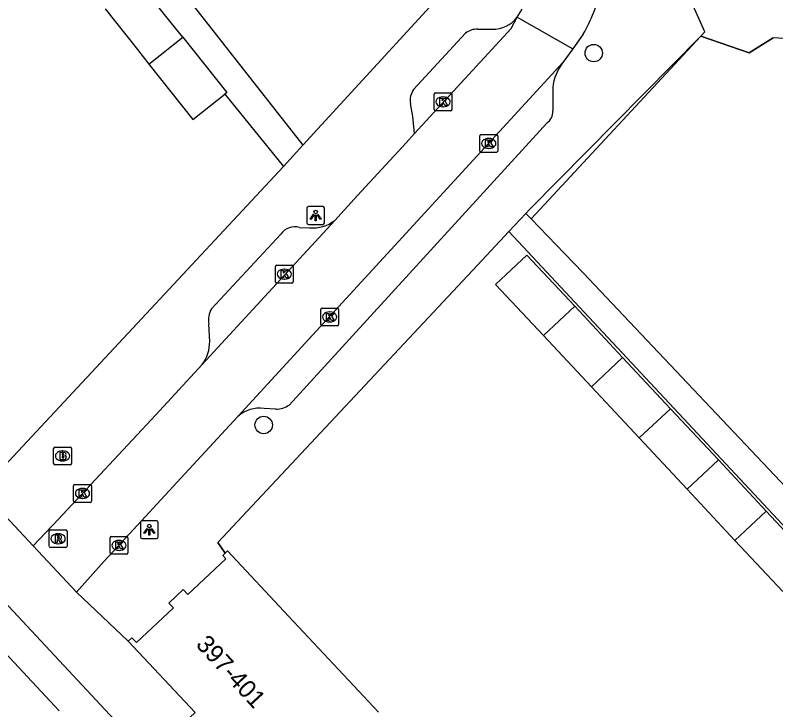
# Model space of a CAD drawing. Extents: x 163150 to 163546, y 380933 to 381635.
# Drawn here: x 163266.51 to 163309.19, y 381108.09 to 381147.06 of the extents above; entities that cross this region are included whole.
import ezdxf

# ---------------------------------------------------------------- set-up
doc = ezdxf.new("R2010")
doc.units = 0
for name, color, linetype in [('IMGEO_Boom', 7, 'Continuous'), ('IMGEO_Brandkraan', 7, 'Continuous'), ('IMGEO_Fietspad_gesloten', 7, 'Continuous'), ('IMGEO_Hek', 7, 'Continuous'), ('IMGEO_Kolk', 7, 'Continuous'), ('IMGEO_Lichtpunt', 7, 'Continuous'), ('IMGEO_Muur', 7, 'Continuous'), ('IMGEO_Pand', 7, 'Continuous'), ('IMGEO_Pand_nummerreeks', 7, 'Continuous'), ('IMGEO_Parkeervlak_open', 7, 'Continuous'), ('IMGEO_Rijbaan_lokaal_open', 7, 'Continuous'), ('IMGEO_Rioolput', 7, 'Continuous'), ('IMGEO_Voetpad_open', 7, 'Continuous')]:
    doc.layers.add(name, color=color, linetype=linetype)

msp = doc.modelspace()

# ---------------------------------------------------------------- linework, layer by layer
at = {"layer": 'IMGEO_Boom'}
for centre in [(163298.974, 381144.93), (163280.456, 381124.067)]:
    msp.add_circle(centre, 0.489, dxfattribs=at)
at = {"layer": 'IMGEO_Brandkraan'}
for p, q in [((163268.668, 381121.905), (163268.668, 381122.757)), ((163268.743, 381122.831), (163269.595, 381122.831)), ((163269.669, 381122.757), (163269.669, 381121.905)), ((163269.156, 381122.611), (163269.181, 381122.611)), ((163269.595, 381121.831), (163268.743, 381121.831)), ((163269.179, 381122.051), (163269.154, 381122.051))]:
    msp.add_line(p, q, dxfattribs=at)
for points in [[(163268.668, 381121.905), (163268.668, 381122.757)], [(163268.743, 381122.831), (163269.595, 381122.831)], [(163269.669, 381122.757), (163269.669, 381121.905)], [(163269.016, 381122.531), (163269.016, 381122.131), (163269.229, 381122.131)], [(163269.247, 381122.531), (163269.016, 381122.531)], [(163269.195, 381122.45), (163269.141, 381122.45), (163269.141, 381122.374)], [(163269.141, 381122.374), (163269.194, 381122.374)], [(163269.203, 381122.298), (163269.141, 381122.298), (163269.141, 381122.217)], [(163269.141, 381122.217), (163269.203, 381122.217)], [(163269.595, 381121.831), (163268.743, 381121.831)]]:
    msp.add_lwpolyline(points, dxfattribs=at)
for centre, radius, start, end in [((163268.745, 381122.755), 0.0765, 91.552, 178.448), ((163268.745, 381122.755), 0.0765, 91.552, 178.448), ((163269.593, 381122.755), 0.0765, 1.552, 88.448), ((163269.593, 381122.755), 0.0765, 1.552, 88.448), ((163269.196, 381122.412), 0.0379, 267.8285, 90.9355), ((163269.204, 381122.257), 0.0404, 269.8759, 90.5077), ((163269.251, 381122.386), 0.145, 59.4692, 91.5367), ((163269.276, 381122.433), 0.0922, 285.5137, 58.1501), ((163269.281, 381122.241), 0.105, 301.3115, 78.989), ((163268.745, 381121.907), 0.0765, 181.552, 268.448), ((163268.745, 381121.907), 0.0765, 181.552, 268.448), ((163269.235, 381122.382), 0.251, 268.6676, 293.5347), ((163269.593, 381121.907), 0.0765, 271.552, 358.448), ((163269.593, 381121.907), 0.0765, 271.552, 358.448)]:
    msp.add_arc(centre, radius, start, end, dxfattribs=at)
for centre, major_axis, ratio, start_param, end_param in [((163269.155, 381122.331), (-0.387, 0.002), 0.722429, 4.712389, 7.853982), ((163269.18, 381122.331), (-0.39, 0.002), 0.717154, 1.570796, 4.712389)]:
    msp.add_ellipse(centre, major_axis=major_axis, ratio=ratio, start_param=start_param, end_param=end_param, dxfattribs=at)
at = {"layer": 'IMGEO_Fietspad_gesloten'}
msp.add_lwpolyline([(163306.558, 381070.608), (163278.278, 381100.892), (163188.415, 381197.241)], dxfattribs=at)
at = {"layer": 'IMGEO_Hek'}
for points in [[(163297.325, 381133.691), (163295.47, 381135.635), (163304.985, 381145.89)], [(163304.985, 381145.89), (163307.687, 381144.941), (163309.044, 381145.786)], [(163318.448, 381145.215), (163309.044, 381145.786)], [(163297.325, 381133.691), (163298.375, 381132.601)], [(163310.086, 381120.226), (163298.375, 381132.601)]]:
    msp.add_lwpolyline(points, dxfattribs=at)
at = {"layer": 'IMGEO_Kolk'}
for p, q in [((163290.095, 381142.697), (163290.947, 381142.697)), ((163290.02, 381141.771), (163290.02, 381142.623)), ((163290.508, 381142.477), (163290.533, 381142.477)), ((163291.021, 381142.623), (163291.021, 381141.771)), ((163290.531, 381141.917), (163290.506, 381141.917)), ((163290.947, 381141.697), (163290.095, 381141.697)), ((163292.583, 381139.437), (163292.583, 381140.289)), ((163292.658, 381140.363), (163293.51, 381140.363)), ((163293.071, 381140.143), (163293.096, 381140.143)), ((163293.584, 381140.289), (163293.584, 381139.437)), ((163293.51, 381139.363), (163292.658, 381139.363)), ((163293.094, 381139.583), (163293.069, 381139.583)), ((163281.115, 381132.102), (163281.115, 381132.954)), ((163281.19, 381133.028), (163282.042, 381133.028)), ((163282.116, 381132.954), (163282.116, 381132.102)), ((163281.603, 381132.808), (163281.628, 381132.808)), ((163282.042, 381132.028), (163281.19, 381132.028)), ((163281.626, 381132.248), (163281.601, 381132.248)), ((163283.66, 381129.703), (163283.66, 381130.555)), ((163283.735, 381130.629), (163284.587, 381130.629)), ((163284.148, 381130.409), (163284.173, 381130.409)), ((163284.661, 381130.555), (163284.661, 381129.703)), ((163284.587, 381129.629), (163283.735, 381129.629)), ((163284.171, 381129.849), (163284.146, 381129.849)), ((163269.788, 381119.799), (163269.788, 381120.651)), ((163269.863, 381120.725), (163270.715, 381120.725)), ((163270.276, 381120.505), (163270.301, 381120.505)), ((163270.789, 381120.651), (163270.789, 381119.799)), ((163270.715, 381119.725), (163269.863, 381119.725)), ((163270.299, 381119.945), (163270.274, 381119.945)), ((163271.832, 381116.888), (163271.832, 381117.74)), ((163271.907, 381117.814), (163272.759, 381117.814)), ((163272.32, 381117.594), (163272.345, 381117.594)), ((163272.833, 381117.74), (163272.833, 381116.888)), ((163272.759, 381116.814), (163271.907, 381116.814)), ((163272.343, 381117.034), (163272.318, 381117.034))]:
    msp.add_line(p, q, dxfattribs=at)
for points in [[(163290.095, 381142.697), (163290.947, 381142.697)], [(163290.02, 381141.771), (163290.02, 381142.623)], [(163290.341, 381142.397), (163290.464, 381142.397), (163290.464, 381142.246), (163290.594, 381142.397), (163290.758, 381142.397), (163290.612, 381142.246), (163290.765, 381141.997), (163290.613, 381141.997), (163290.528, 381142.161), (163290.464, 381142.094), (163290.464, 381141.997), (163290.341, 381141.997), (163290.341, 381142.397)], [(163291.021, 381142.623), (163291.021, 381141.771)], [(163290.947, 381141.697), (163290.095, 381141.697)], [(163292.583, 381139.437), (163292.583, 381140.289)], [(163292.658, 381140.363), (163293.51, 381140.363)], [(163293.584, 381140.289), (163293.584, 381139.437)], [(163292.904, 381140.063), (163293.027, 381140.063), (163293.027, 381139.912), (163293.157, 381140.063), (163293.321, 381140.063), (163293.175, 381139.912), (163293.328, 381139.663), (163293.176, 381139.663), (163293.091, 381139.827), (163293.027, 381139.76), (163293.027, 381139.663), (163292.904, 381139.663), (163292.904, 381140.063)], [(163293.51, 381139.363), (163292.658, 381139.363)], [(163281.115, 381132.102), (163281.115, 381132.954)], [(163281.19, 381133.028), (163282.042, 381133.028)], [(163282.116, 381132.954), (163282.116, 381132.102)], [(163281.436, 381132.728), (163281.559, 381132.728), (163281.559, 381132.577), (163281.689, 381132.728), (163281.853, 381132.728), (163281.707, 381132.577), (163281.86, 381132.328), (163281.708, 381132.328), (163281.623, 381132.492), (163281.559, 381132.425), (163281.559, 381132.328), (163281.436, 381132.328), (163281.436, 381132.728)], [(163282.042, 381132.028), (163281.19, 381132.028)], [(163283.66, 381129.703), (163283.66, 381130.555)], [(163283.735, 381130.629), (163284.587, 381130.629)], [(163283.981, 381130.329), (163284.104, 381130.329), (163284.104, 381130.178), (163284.234, 381130.329), (163284.398, 381130.329), (163284.252, 381130.178), (163284.405, 381129.929), (163284.253, 381129.929), (163284.168, 381130.093), (163284.104, 381130.026), (163284.104, 381129.929), (163283.981, 381129.929), (163283.981, 381130.329)], [(163284.661, 381130.555), (163284.661, 381129.703)], [(163284.587, 381129.629), (163283.735, 381129.629)], [(163269.788, 381119.799), (163269.788, 381120.651)], [(163269.863, 381120.725), (163270.715, 381120.725)], [(163270.789, 381120.651), (163270.789, 381119.799)], [(163270.109, 381120.425), (163270.232, 381120.425), (163270.232, 381120.274), (163270.362, 381120.425), (163270.526, 381120.425), (163270.38, 381120.274), (163270.533, 381120.025), (163270.381, 381120.025), (163270.296, 381120.189), (163270.232, 381120.122), (163270.232, 381120.025), (163270.109, 381120.025), (163270.109, 381120.425)], [(163270.715, 381119.725), (163269.863, 381119.725)], [(163271.832, 381116.888), (163271.832, 381117.74)], [(163271.907, 381117.814), (163272.759, 381117.814)], [(163272.153, 381117.514), (163272.276, 381117.514), (163272.276, 381117.363), (163272.406, 381117.514), (163272.57, 381117.514), (163272.424, 381117.363), (163272.577, 381117.114), (163272.425, 381117.114), (163272.34, 381117.278), (163272.276, 381117.211), (163272.276, 381117.114), (163272.153, 381117.114), (163272.153, 381117.514)], [(163272.833, 381117.74), (163272.833, 381116.888)], [(163272.759, 381116.814), (163271.907, 381116.814)]]:
    msp.add_lwpolyline(points, dxfattribs=at)
for centre, start, end in [((163290.097, 381142.621), 91.552, 178.448), ((163290.097, 381142.621), 91.552, 178.448), ((163290.945, 381142.621), 1.552, 88.448), ((163290.945, 381142.621), 1.552, 88.448), ((163290.097, 381141.773), 181.552, 268.448), ((163290.097, 381141.773), 181.552, 268.448), ((163290.945, 381141.773), 271.552, 358.448), ((163290.945, 381141.773), 271.552, 358.448), ((163292.66, 381140.287), 91.552, 178.448), ((163292.66, 381140.287), 91.552, 178.448), ((163293.508, 381140.287), 1.552, 88.448), ((163293.508, 381140.287), 1.552, 88.448), ((163292.66, 381139.439), 181.552, 268.448), ((163292.66, 381139.439), 181.552, 268.448), ((163293.508, 381139.439), 271.552, 358.448), ((163293.508, 381139.439), 271.552, 358.448), ((163281.192, 381132.952), 91.552, 178.448), ((163281.192, 381132.952), 91.552, 178.448), ((163282.04, 381132.952), 1.552, 88.448), ((163282.04, 381132.952), 1.552, 88.448), ((163281.192, 381132.104), 181.552, 268.448), ((163281.192, 381132.104), 181.552, 268.448), ((163282.04, 381132.104), 271.552, 358.448), ((163282.04, 381132.104), 271.552, 358.448), ((163283.737, 381130.553), 91.552, 178.448), ((163283.737, 381130.553), 91.552, 178.448), ((163284.585, 381130.553), 1.552, 88.448), ((163284.585, 381130.553), 1.552, 88.448), ((163283.737, 381129.705), 181.552, 268.448), ((163283.737, 381129.705), 181.552, 268.448), ((163284.585, 381129.705), 271.552, 358.448), ((163284.585, 381129.705), 271.552, 358.448), ((163269.865, 381120.649), 91.552, 178.448), ((163269.865, 381120.649), 91.552, 178.448), ((163270.713, 381120.649), 1.552, 88.448), ((163270.713, 381120.649), 1.552, 88.448), ((163269.865, 381119.801), 181.552, 268.448), ((163269.865, 381119.801), 181.552, 268.448), ((163270.713, 381119.801), 271.552, 358.448), ((163270.713, 381119.801), 271.552, 358.448), ((163271.909, 381117.738), 91.552, 178.448), ((163271.909, 381117.738), 91.552, 178.448), ((163272.757, 381117.738), 1.552, 88.448), ((163272.757, 381117.738), 1.552, 88.448), ((163271.909, 381116.89), 181.552, 268.448), ((163271.909, 381116.89), 181.552, 268.448), ((163272.757, 381116.89), 271.552, 358.448), ((163272.757, 381116.89), 271.552, 358.448)]:
    msp.add_arc(centre, 0.0765, start, end, dxfattribs=at)
for centre, major_axis, ratio, start_param, end_param in [((163290.507, 381142.197), (-0.387, 0.002), 0.722429, 4.712389, 7.853982), ((163290.532, 381142.197), (-0.39, 0.002), 0.717154, 1.570796, 4.712389), ((163293.07, 381139.863), (-0.387, 0.002), 0.722429, 4.712389, 7.853982), ((163293.095, 381139.863), (-0.39, 0.002), 0.717154, 1.570796, 4.712389), ((163281.602, 381132.528), (-0.387, 0.002), 0.722429, 4.712389, 7.853982), ((163281.627, 381132.528), (-0.39, 0.002), 0.717154, 1.570796, 4.712389), ((163284.147, 381130.129), (-0.387, 0.002), 0.722429, 4.712389, 7.853982), ((163284.172, 381130.129), (-0.39, 0.002), 0.717154, 1.570796, 4.712389), ((163270.275, 381120.225), (-0.387, 0.002), 0.722429, 4.712389, 7.853982), ((163270.3, 381120.225), (-0.39, 0.002), 0.717154, 1.570796, 4.712389), ((163272.319, 381117.314), (-0.387, 0.002), 0.722429, 4.712389, 7.853982), ((163272.344, 381117.314), (-0.39, 0.002), 0.717154, 1.570796, 4.712389)]:
    msp.add_ellipse(centre, major_axis=major_axis, ratio=ratio, start_param=start_param, end_param=end_param, dxfattribs=at)
at = {"layer": 'IMGEO_Lichtpunt'}
for p, q in [((163283.772, 381136.317), (163282.964, 381136.317)), ((163283.772, 381136.317), (163282.964, 381136.317)), ((163282.87, 381136.222), (163282.87, 381135.415)), ((163282.87, 381136.222), (163282.87, 381135.415)), ((163283.866, 381135.415), (163283.866, 381136.222)), ((163283.866, 381135.415), (163283.866, 381136.222)), ((163282.964, 381135.321), (163283.772, 381135.321)), ((163282.964, 381135.321), (163283.772, 381135.321)), ((163273.542, 381118.6), (163273.542, 381117.793)), ((163273.542, 381118.6), (163273.542, 381117.793)), ((163274.444, 381118.695), (163273.636, 381118.695)), ((163274.444, 381118.695), (163273.636, 381118.695)), ((163274.538, 381117.793), (163274.538, 381118.6)), ((163274.538, 381117.793), (163274.538, 381118.6)), ((163273.636, 381117.699), (163274.444, 381117.699)), ((163273.636, 381117.699), (163274.444, 381117.699))]:
    msp.add_line(p, q, dxfattribs=at)
for points in [[(163283.244, 381135.886), (163283.283, 381135.858), (163283.095, 381135.596), (163283.057, 381135.623), (163283.244, 381135.886)], [(163283.456, 381135.858), (163283.494, 381135.885), (163283.681, 381135.623), (163283.642, 381135.595), (163283.456, 381135.858)], [(163283.346, 381135.838), (163283.393, 381135.838), (163283.393, 381135.516), (163283.346, 381135.516), (163283.346, 381135.838)], [(163273.916, 381118.264), (163273.955, 381118.236), (163273.767, 381117.974), (163273.729, 381118.001), (163273.916, 381118.264)], [(163274.018, 381118.216), (163274.065, 381118.216), (163274.065, 381117.894), (163274.018, 381117.894), (163274.018, 381118.216)], [(163274.128, 381118.236), (163274.166, 381118.263), (163274.353, 381118.001), (163274.314, 381117.973), (163274.128, 381118.236)]]:
    msp.add_lwpolyline(points, dxfattribs=at)
for centre in [(163283.369, 381136.02), (163274.041, 381118.398)]:
    msp.add_circle(centre, 0.0994, dxfattribs=at)
for centre, start, end in [((163282.964, 381136.222), 90, 180), ((163282.964, 381136.222), 90, 180), ((163283.772, 381136.222), 0, 90), ((163283.772, 381136.222), 0, 90), ((163282.964, 381135.415), 180, 270), ((163282.964, 381135.415), 180, 270), ((163283.772, 381135.415), 270, 0), ((163283.772, 381135.415), 270, 360), ((163273.636, 381118.6), 90, 180), ((163273.636, 381118.6), 90, 180), ((163274.444, 381118.6), 0, 90), ((163274.444, 381118.6), 0, 90), ((163273.636, 381117.793), 180, 270), ((163273.636, 381117.793), 180, 270), ((163274.444, 381117.793), 270, 0), ((163274.444, 381117.793), 270, 360)]:
    msp.add_arc(centre, 0.0946, start, end, dxfattribs=at)
at = {"layer": 'IMGEO_Muur'}
msp.add_lwpolyline([(163278.299, 381116.877), (163277.888, 381117.465), (163292.456, 381133.038)], dxfattribs=at)
at = {"layer": 'IMGEO_Pand'}
for points in [[(163275.916, 381145.816), (163275.271, 381146.628), (163273.451, 381148.919)], [(163271.555, 381147.417), (163273.373, 381145.124), (163274.017, 381144.311)], [(163274.017, 381144.311), (163275.916, 381145.816)], [(163275.916, 381145.816), (163278.381, 381142.713), (163278.275, 381142.629)], [(163274.017, 381144.311), (163276.479, 381141.205), (163278.275, 381142.629)], [(163296.153, 381129.085), (163293.466, 381131.958), (163295.221, 381133.598), (163297.908, 381130.725)], [(163297.908, 381130.725), (163296.153, 381129.085)], [(163297.908, 381130.725), (163300.592, 381127.853)], [(163298.84, 381126.211), (163296.153, 381129.085)], [(163300.592, 381127.853), (163298.84, 381126.211)], [(163300.592, 381127.853), (163303.279, 381124.98)], [(163301.526, 381123.337), (163298.84, 381126.211)], [(163301.526, 381123.337), (163303.279, 381124.98)], [(163303.279, 381124.98), (163305.966, 381122.106)], [(163304.213, 381120.464), (163301.526, 381123.337)], [(163304.213, 381120.464), (163305.966, 381122.106)], [(163305.966, 381122.106), (163308.652, 381119.232)], [(163306.9, 381117.59), (163304.213, 381120.464)], [(163308.652, 381119.232), (163306.9, 381117.59)], [(163308.652, 381119.232), (163311.339, 381116.359)], [(163309.586, 381114.716), (163306.9, 381117.59)], [(163272.859, 381111.938), (163273.062, 381112.128), (163273.312, 381111.86), (163275.389, 381113.804), (163275.132, 381114.079), (163275.941, 381114.835), (163276.202, 381114.555), (163278.334, 381116.55), (163278.155, 381116.742), (163278.299, 381116.877)], [(163278.299, 381116.877), (163278.43, 381116.999), (163281.846, 381113.348), (163286.891, 381107.954)], [(163281.406, 381102.825), (163278.683, 381105.737), (163277.793, 381104.905), (163275.724, 381107.117), (163276.601, 381107.937), (163272.859, 381111.938)]]:
    msp.add_lwpolyline(points, dxfattribs=at)
at = {"layer": 'IMGEO_Parkeervlak_open'}
msp.add_lwpolyline([(163318.448, 381145.215), (163309.044, 381145.786), (163307.687, 381144.941), (163304.985, 381145.89)], dxfattribs=at)
at = {"layer": 'IMGEO_Rijbaan_lokaal_open'}
for points in [[(163294.682, 381146.942), (163294.956, 381147.393)], [(163288.922, 381140.422), (163294.343, 381146.32), (163294.682, 381146.942)], [(163294.682, 381146.942), (163297.796, 381145.17)], [(163298.385, 381145.989), (163298.155, 381145.669), (163297.796, 381145.17)], [(163297.796, 381145.17), (163297.241, 381144.398)], [(163297.241, 381144.398), (163279.007, 381124.552)], [(163284.441, 381135.546), (163285.719, 381136.936), (163288.445, 381139.903), (163288.922, 381140.422)], [(163277.004, 381127.456), (163284.441, 381135.546)], [(163267.528, 381117.294), (163268.925, 381118.765), (163274.405, 381124.631), (163277.004, 381127.456)], [(163279.007, 381124.552), (163275.805, 381121.084), (163273.608, 381118.696), (163271.509, 381116.42), (163269.946, 381114.68)], [(163269.946, 381114.68), (163267.528, 381117.294)], [(163262.153, 381115.349), (163268.976, 381108.034)]]:
    msp.add_lwpolyline(points, dxfattribs=at)
msp.add_arc((163289.964, 381150.778), 9.688, 330.3748, 346.5833, dxfattribs=at)
at = {"layer": 'IMGEO_Rioolput'}
for p, q in [((163268.421, 381117.259), (163268.421, 381118.111)), ((163268.496, 381118.185), (163269.348, 381118.185)), ((163268.909, 381117.965), (163268.934, 381117.965)), ((163269.422, 381118.111), (163269.422, 381117.259)), ((163269.348, 381117.185), (163268.496, 381117.185)), ((163268.932, 381117.405), (163268.907, 381117.405))]:
    msp.add_line(p, q, dxfattribs=at)
for points in [[(163268.421, 381117.259), (163268.421, 381118.111)], [(163268.496, 381118.185), (163269.348, 381118.185)], [(163269.422, 381118.111), (163269.422, 381117.259)], [(163269.01, 381117.883), (163268.758, 381117.885), (163268.758, 381117.485)], [(163268.758, 381117.485), (163268.882, 381117.485), (163268.882, 381117.647), (163268.893, 381117.647)], [(163268.936, 381117.804), (163268.882, 381117.804), (163268.882, 381117.723)], [(163268.882, 381117.723), (163268.934, 381117.723)], [(163268.94, 381117.618), (163269.011, 381117.485), (163269.151, 381117.485), (163269.086, 381117.611)], [(163269.348, 381117.185), (163268.496, 381117.185)]]:
    msp.add_lwpolyline(points, dxfattribs=at)
for centre, radius, start, end in [((163268.498, 381118.109), 0.0765, 91.552, 178.448), ((163268.498, 381118.109), 0.0765, 91.552, 178.448), ((163269.346, 381118.109), 0.0765, 1.552, 88.448), ((163269.346, 381118.109), 0.0765, 1.552, 88.448), ((163268.892, 381117.594), 0.0533, 26.0293, 88.6989), ((163268.918, 381117.912), 0.19, 274.7715, 282.9687), ((163268.942, 381117.708), 0.0964, 77.0061, 93.1865), ((163268.956, 381117.765), 0.0378, 276.6634, 79.6772), ((163269.009, 381117.773), 0.109, 350.3612, 89.416), ((163269.007, 381117.773), 0.112, 277.5842, 350.9817), ((163268.991, 381117.558), 0.108, 29.5134, 73.7905), ((163268.498, 381117.261), 0.0765, 181.552, 268.448), ((163268.498, 381117.261), 0.0765, 181.552, 268.448), ((163269.346, 381117.261), 0.0765, 271.552, 358.448), ((163269.346, 381117.261), 0.0765, 271.552, 358.448)]:
    msp.add_arc(centre, radius, start, end, dxfattribs=at)
for centre, major_axis, ratio, start_param, end_param in [((163268.908, 381117.685), (-0.387, 0.002), 0.722429, 4.712389, 7.853982), ((163268.933, 381117.685), (-0.39, 0.002), 0.717154, 1.570796, 4.712389)]:
    msp.add_ellipse(centre, major_axis=major_axis, ratio=ratio, start_param=start_param, end_param=end_param, dxfattribs=at)
at = {"layer": 'IMGEO_Voetpad_open'}
for points in [[(163282.659, 381139.767), (163292.918, 381150.971), (163261.531, 381220.959), (163260.513, 381222.504), (163240.64, 381246.663)], [(163304.985, 381145.89), (163305.202, 381146.131), (163270.156, 381224.203), (163267.96, 381228.115)], [(163266.571, 381160.249), (163267.347, 381159.274), (163282.659, 381139.767)], [(163292.472, 381146.27), (163293.279, 381146.273)], [(163288.863, 381142.884), (163291.78, 381146.047)], [(163304.985, 381145.89), (163295.382, 381136.166), (163295.166, 381135.935)], [(163295.166, 381135.935), (163295.47, 381135.635), (163297.325, 381133.691), (163298.375, 381132.601), (163310.086, 381120.226), (163313.079, 381124.337), (163315.715, 381134.476), (163316.034, 381135.723), (163318.448, 381145.215)], [(163296.675, 381142.998), (163296.687, 381141.69)], [(163278.275, 381142.629), (163281.562, 381138.569)], [(163288.922, 381140.422), (163288.821, 381141.367), (163288.685, 381142.104)], [(163296.341, 381141.003), (163281.878, 381125.187)], [(163282.659, 381139.767), (163281.562, 381138.569)], [(163281.562, 381138.569), (163264.607, 381120.389)], [(163295.166, 381135.935), (163294.213, 381134.916)], [(163282.473, 381135.147), (163283.031, 381135.127)], [(163277.529, 381130.587), (163281.413, 381134.77)], [(163294.213, 381134.916), (163292.456, 381133.038), (163277.888, 381117.465), (163278.299, 381116.877)], [(163327.566, 381099.224), (163294.213, 381134.916)], [(163277.426, 381128.76), (163277.376, 381129.726)], [(163281.135, 381124.951), (163280.475, 381125)], [(163264.607, 381120.389), (163267.528, 381117.294)], [(163269.946, 381114.68), (163272.859, 381111.938)]]:
    msp.add_lwpolyline(points, dxfattribs=at)
for centre, radius, start, end in [((163293.316, 381148.002), 1.729, 268.783, 322.2039), ((163292.419, 381145.25), 1.021, 87.0124, 128.7111), ((163299.46, 381142.686), 2.803, 142.3587, 173.6157), ((163289.709, 381142.281), 1.04, 144.5128, 189.7771), ((163295.844, 381141.684), 0.843, 306.1386, 0.3982), ((163283.203, 381137.13), 2.01, 265.0906, 308.0094), ((163282.198, 381134.241), 0.947, 73.1345, 146.0224), ((163278.563, 381129.959), 1.21, 148.732, 191.1154), ((163275.34, 381128.715), 2.087, 322.8947, 1.2401), ((163281.144, 381126.211), 1.26, 269.5941, 305.6488), ((163280.255, 381123.093), 1.92, 83.4091, 130.5329)]:
    msp.add_arc(centre, radius, start, end, dxfattribs=at)

# ---------------------------------------------------------------- texts
at = {"layer": 'IMGEO_Pand_nummerreeks'}
msp.add_text('397-401', height=1, rotation=312.5104, dxfattribs=at).set_placement((163276.6, 381111.713))

doc.saveas('drawing.dxf')
